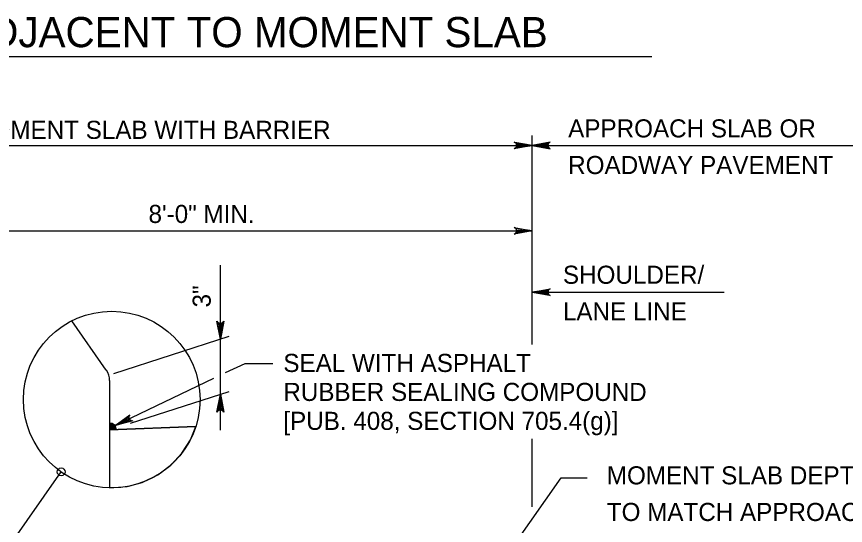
# Model space of a CAD drawing. Extents: x 636530 to 644067, y 294168 to 299122.
# Drawn here: x 639658.5 to 639795.8, y 298079.8 to 298164.1 of the extents above; entities that cross this region are included whole.
import ezdxf

# ---------------------------------------------------------------- set-up
doc = ezdxf.new("R2010")
doc.units = 0
doc.layers.add('1', color=7, linetype='Continuous')

msp = doc.modelspace()

# ---------------------------------------------------------------- linework, layer by layer
at = {"layer": '1'}
for p, q in [((639648.62, 298157.51), (639763.76, 298157.51)), ((639743.96, 298109.79), (639743.96, 298144.42)), ((639625.85, 298142.77), (639811.95, 298142.77)), ((639646.54, 298128.6), (639743.96, 298128.6)), ((639692.29, 298095.59), (639692.29, 298122.89)), ((639743.96, 298118.45), (639775.71, 298118.45)), ((639673.4, 298105.53), (639667.7, 298113.71)), ((639674.66, 298104.98), (639693.72, 298111.13)), ((639693.16, 298105.1), (639696.38, 298106.64)), ((639696.38, 298106.64), (639700.96, 298106.64)), ((639673.95, 298103.79), (639673.95, 298086.02)), ((639674.84, 298096.32), (639691.23, 298104.18)), ((639677.38, 298096.71), (639693.72, 298101.99)), ((639673.95, 298095.6), (639688.22, 298096.17)), ((639743.96, 298082.83), (639743.96, 298094.12)), ((639649.33, 298064.89), (639665.92, 298088.65)), ((639721.28, 298048.58), (639748.72, 298087.65)), ((639748.72, 298087.65), (639753.04, 298087.65))]:
    msp.add_line(p, q, dxfattribs=at)
for points in [[(639743.96, 298142.77), (639740.98, 298142.21), (639741.09, 298142.29), (639741.21, 298142.37), (639741.26, 298142.47), (639741.32, 298142.57), (639741.34, 298142.67), (639741.36, 298142.77), (639741.34, 298142.87), (639741.32, 298142.97), (639741.26, 298143.07), (639741.21, 298143.17), (639741.09, 298143.25), (639740.98, 298143.33), (639743.96, 298142.77), (639741.09, 298143.25), (639741.21, 298143.17), (639743.96, 298142.77), (639741.26, 298143.07), (639741.32, 298142.97), (639743.96, 298142.77), (639741.34, 298142.87), (639741.36, 298142.77), (639743.96, 298142.77), (639741.34, 298142.67), (639741.32, 298142.57), (639743.96, 298142.77), (639741.26, 298142.47), (639741.21, 298142.37), (639743.96, 298142.77), (639741.09, 298142.29)], [(639743.96, 298142.77), (639746.94, 298142.21), (639746.83, 298142.29), (639746.71, 298142.37), (639746.65, 298142.47), (639746.59, 298142.57), (639746.58, 298142.67), (639746.56, 298142.77), (639746.58, 298142.87), (639746.59, 298142.97), (639746.65, 298143.07), (639746.71, 298143.17), (639746.83, 298143.25), (639746.94, 298143.33), (639743.96, 298142.77), (639746.83, 298143.25), (639746.71, 298143.17), (639743.96, 298142.77), (639746.65, 298143.07), (639746.59, 298142.97), (639743.96, 298142.77), (639746.58, 298142.87), (639746.56, 298142.77), (639743.96, 298142.77), (639746.58, 298142.67), (639746.59, 298142.57), (639743.96, 298142.77), (639746.65, 298142.47), (639746.71, 298142.37), (639743.96, 298142.77), (639746.83, 298142.29)], [(639743.96, 298128.6), (639740.98, 298128.04), (639741.21, 298128.2), (639741.32, 298128.4), (639741.36, 298128.6), (639741.32, 298128.8), (639741.21, 298129), (639740.98, 298129.16), (639743.96, 298128.6), (639741.21, 298129), (639741.32, 298128.8), (639743.96, 298128.6), (639741.36, 298128.6), (639741.32, 298128.4), (639743.96, 298128.6), (639741.21, 298128.2)], [(639743.96, 298118.45), (639746.94, 298119.01), (639746.83, 298118.93), (639746.71, 298118.85), (639746.65, 298118.75), (639746.59, 298118.65), (639746.58, 298118.55), (639746.56, 298118.45), (639746.58, 298118.35), (639746.59, 298118.25), (639746.65, 298118.15), (639746.71, 298118.05), (639746.83, 298117.97), (639746.94, 298117.89), (639743.96, 298118.45), (639746.83, 298117.97), (639746.71, 298118.05), (639743.96, 298118.45), (639746.65, 298118.15), (639746.59, 298118.25), (639743.96, 298118.45), (639746.58, 298118.35), (639746.56, 298118.45), (639743.96, 298118.45), (639746.58, 298118.55), (639746.59, 298118.65), (639743.96, 298118.45), (639746.65, 298118.75), (639746.71, 298118.85), (639743.96, 298118.45), (639746.83, 298118.93)], [(639692.29, 298110.67), (639691.73, 298113.65), (639691.89, 298113.42), (639692.09, 298113.3), (639692.29, 298113.27), (639692.49, 298113.3), (639692.69, 298113.42), (639692.85, 298113.65), (639692.29, 298110.67), (639692.69, 298113.42), (639692.49, 298113.3), (639692.29, 298110.67), (639692.29, 298113.27), (639692.09, 298113.3), (639692.29, 298110.67), (639691.89, 298113.42)], [(639692.29, 298101.52), (639692.85, 298098.54), (639692.69, 298098.77), (639692.49, 298098.89), (639692.29, 298098.92), (639692.09, 298098.89), (639691.89, 298098.77), (639691.73, 298098.54), (639692.29, 298101.52), (639691.89, 298098.77), (639692.09, 298098.89), (639692.29, 298101.52), (639692.29, 298098.92), (639692.49, 298098.89), (639692.29, 298101.52), (639692.69, 298098.77)], [(639674.84, 298096.32), (639677.29, 298098.11), (639677.15, 298097.87), (639677.13, 298097.64), (639677.18, 298097.44), (639677.3, 298097.28), (639677.49, 298097.15), (639677.77, 298097.1), (639674.84, 298096.32), (639677.49, 298097.15), (639677.3, 298097.28), (639674.84, 298096.32), (639677.18, 298097.44), (639677.13, 298097.64), (639674.84, 298096.32), (639677.15, 298097.87)], [(639673.95, 298086.02), (639676.88, 298086.24), (639679.35, 298086.91), (639681.95, 298088.17), (639684.06, 298089.75), (639685.9, 298091.74), (639687.32, 298093.99), (639688.22, 298096.17)], [(639688.22, 298096.17), (639673.95, 298095.6), (639673.95, 298086.02)]]:
    msp.add_lwpolyline(points, dxfattribs=at)
for centre, radius in [((639674.29, 298100.64), 14.63), ((639665.92, 298088.65), 0.646)]:
    msp.add_circle(centre, radius, dxfattribs=at)
for centre, radius, start, end in [((639670.9, 298103.79), 3.05, 0, 34.8593), ((639670.9, 298103.79), 3.05, 0, 34.8593), ((639670.9, 298103.79), 3.05, 0, 34.8593), ((639673.95, 298095.6), 1.14, 2.2906, 90), ((639673.95, 298095.6), 0.962, 2.2906, 90), ((639673.95, 298095.6), 0.779, 2.2906, 90), ((639673.95, 298095.6), 0.596, 2.2906, 90), ((639673.95, 298095.6), 0.413, 2.2906, 90), ((639673.95, 298095.6), 0.23, 2.2906, 90)]:
    msp.add_arc(centre, radius, start, end, dxfattribs=at)

# ---------------------------------------------------------------- texts
for s, height, p in [('ADJACENT TO MOMENT SLAB', 5, (639649.55, 298159.05)), ('MOMENT SLAB WITH BARRIER', 3, (639651.04, 298143.85)), ('APPROACH SLAB OR', 3, (639749.9, 298144.09)), ('ROADWAY PAVEMENT', 3, (639749.9, 298138.02)), ('8\'-0" MIN.', 3, (639680.39, 298129.91)), ('SHOULDER/', 3, (639749.03, 298119.83)), ('LANE LINE', 3, (639749.03, 298113.75)), ('SEAL WITH ASPHALT', 3, (639702.72, 298105.21)), ('RUBBER SEALING COMPOUND', 3, (639702.72, 298100.41)), ('[PUB. 408, SECTION 705.4(g)]', 3, (639702.72, 298095.61)), ('MOMENT SLAB DEPTH', 3, (639756.3, 298086.58)), ('TO MATCH APPROACH', 3, (639756.3, 298080.51))]:
    msp.add_text(s, height=height, dxfattribs=at).set_placement(p)
msp.add_text('3"', height=3, rotation=90, dxfattribs=at).set_placement((639690.7, 298115.91))

doc.saveas('drawing.dxf')
